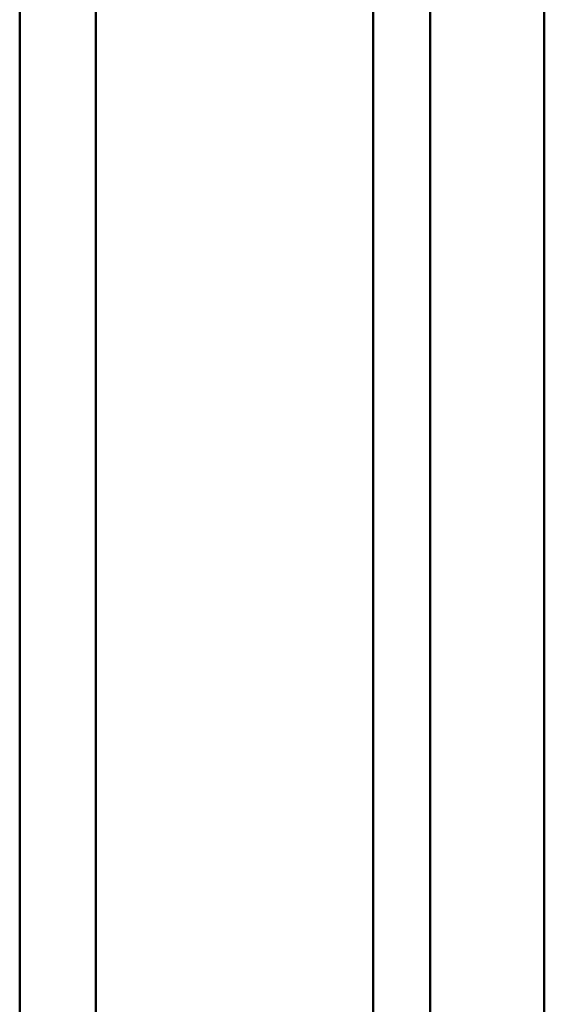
# Model space of a CAD drawing. Header units: millimetres. Extents: x 0 to 6049, y -120 to 1682.
# Tile 348 of 656: x 1970 to 1980, y 915 to 933. Entities that reach past the tile are written whole.
import ezdxf

# ---------------------------------------------------------------- set-up
doc = ezdxf.new("R2010")
doc.units = ezdxf.units.MM
doc.header["$LTSCALE"] = 2
doc.layers.add('Sichtbar (ISO)', color=7, linetype='Continuous', lineweight=50)

msp = doc.modelspace()

# ---------------------------------------------------------------- linework, layer by layer
at = {"layer": 'Sichtbar (ISO)'}
for p, q in [((1971.65, 966.697), (1971.65, 906.419)), ((1970.236, 965.881), (1970.236, 905.602)), ((1976.812, 910.553), (1976.812, 951.377)), ((1977.873, 950.765), (1977.873, 909.94)), ((1979.994, 946.488), (1979.994, 911.165))]:
    msp.add_line(p, q, dxfattribs=at)

doc.saveas('drawing.dxf')
